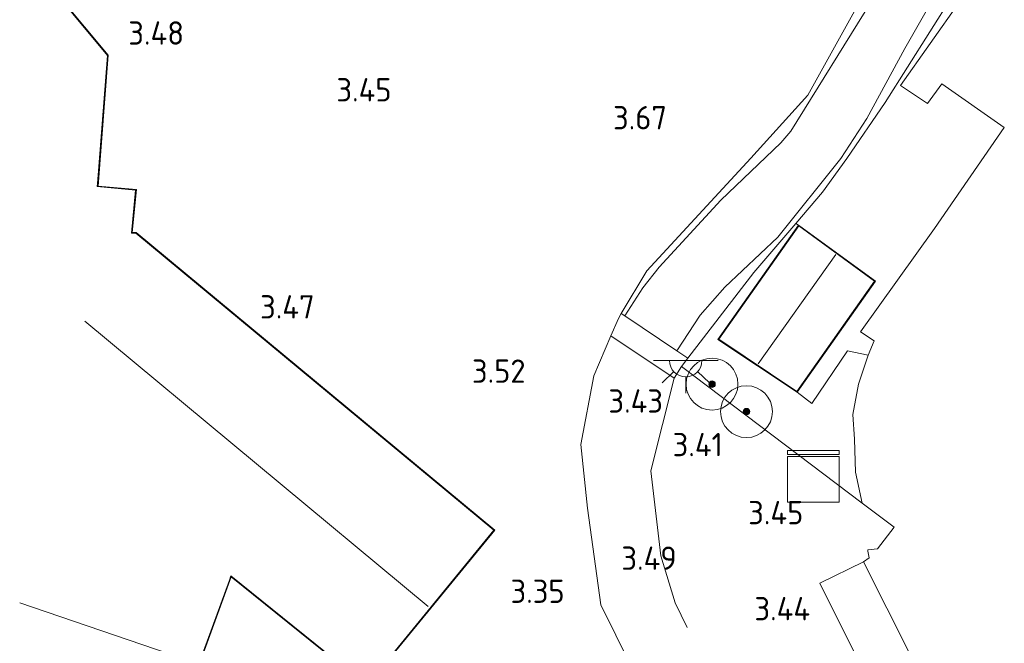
# Model space of a CAD drawing. Extents: x 130905 to 137824, y 412333 to 417928.
# Tile 277 of 313: x 137380 to 137456, y 416375 to 416423. Entities that reach past the tile are written whole.
import ezdxf
from ezdxf.enums import TextEntityAlignment as Align

# ---------------------------------------------------------------- set-up
doc = ezdxf.new("R2010")
doc.units = 0
for name, color, linetype, lineweight in [('B-ME-BC-BETONVORM-GV', 50, 'Continuous', 18), ('B-ME-GR-BOOM-S', 90, 'Continuous', 25), ('B-ME-GR-GRAS-GV', 60, 'Continuous', 13), ('B-ME-GR-HAAG-G', 90, 'GR-HAAG1', 13), ('B-ME-IE-TERREINAFSCHEIDING_DOORGANG-G', 210, 'Continuous', 18), ('B-ME-IE-TERREINAFSCHEIDING_KUNSTMATIG_HEKWERK-G', 20, 'IE-TERREINAFSCHEIDING-KUNSTMATIG', 18), ('B-ME-KG-KADASTRAAL_DAKRAND-G', 170, 'Continuous', 18), ('B-ME-KG-KADASTRAAL_NOK-G', 10, 'Continuous', 18), ('B-ME-KL-DATA-S', 90, 'Continuous', 25), ('B-ME-KL-ET_LS_OV_LICHTPUNT-S', 190, 'Continuous', 25), ('B-ME-OG-BEBOUWING_BEDRIJVEN-GV', 7, 'Continuous', 18), ('B-ME-OG-BEBOUWING_KANTOOR-GV', 7, 'Continuous', 18), ('B-ME-OG-TERREIN_BEDRIJVENTERREIN-GV', 7, 'Continuous', 18), ('B-ME-VH-VERHARDING_ASFALT-GV', 252, 'Continuous', 18), ('B-ME-VH-VERHARDING_HALFVERHARDING-GV', 252, 'Continuous', 18), ('B-ME-VH-VERHARDING_STRAATBAKSTEEN-GV', 252, 'Continuous', 18), ('B-ME-VH-VERHARDING_TEGEL-GV', 252, 'Continuous', 18), ('X-XX-AL-HOOGTELABEL-S', 7, 'Continuous', 25)]:
    doc.layers.add(name, color=color, linetype=linetype, lineweight=lineweight)
doc.styles.add('NLCS-ISO-ANNOTATIVE-T18', font='NLCS-ISO.ttf', dxfattribs={"height": 1.8})
doc.linetypes.add('GR-HAAG1', pattern='A,6,[176,NLCS.SHX,S=0.125,R=0,X=0,Y=0],-2', length=8)
doc.linetypes.add('IE-TERREINAFSCHEIDING-KUNSTMATIG', pattern='A,4,[82,NLCS.SHX,S=0.75,R=90,X=0,Y=0],4,-2', length=10)

# ---------------------------------------------------------------- blocks, each defined once
blk = doc.blocks.new('SAL-HOOGTELABEL-SO')
at = {"color": 0, "linetype": 'ByBlock', "lineweight": -2, "style": 'NLCS-ISO-ANNOTATIVE-T18'}
blk.add_attdef('HOOGTE', text='', height=1.8, dxfattribs=at).set_placement((2.788, 0), align=Align.RIGHT)
blk = doc.blocks.new('SGR-BOOM_01-SO')
at = {"linetype": 'ByBlock', "lineweight": 18}
h = blk.add_hatch(color=0, dxfattribs=at)
h.dxf.hatch_style = 1
edge = h.paths.add_edge_path()
edge.add_arc((0, 0), 0.25, 0, 360)
at = {"color": 0, "linetype": 'ByBlock', "lineweight": 18}
for radius in [2, 0.25]:
    blk.add_circle((0, 0), radius, dxfattribs=at)
blk = doc.blocks.new('SKL-DATA_KAST-SO')
at = {"color": 0, "linetype": 'ByBlock', "lineweight": 18}
for points in [[(-2, 2), (2, 2), (2, 1.68), (-2, 1.68)], [(-2, 1.52), (2, 1.52), (2, -2), (-2, -2)]]:
    blk.add_lwpolyline(points, close=True, dxfattribs=at)
blk = doc.blocks.new('SKL-ET_OV_LICHTPUNT-SO')
at = {"color": 0, "linetype": 'ByBlock', "lineweight": 18}
for points in [[(-1.25, 0), (-2.5, 0)], [(1.25, 0), (2.5, 0)], [(-0.915, -0.851), (-1.831, -1.703)], [(0, -1.25), (0, -2.5)], [(0.915, -0.851), (1.831, -1.703)]]:
    blk.add_lwpolyline(points, dxfattribs=at)
blk.add_lwpolyline([(0, 0), (1.25, 0, -1), (-1.25, 0)], format="xyb", close=True, dxfattribs=at)

msp = doc.modelspace()

# ---------------------------------------------------------------- linework, layer by layer
at = {"layer": 'B-ME-BC-BETONVORM-GV'}
msp.add_polyline3d([(137452.446, 416367.043, 3.442), (137449.021, 416365.388, 3.568), (137441.905, 416379.635, 3.508), (137445.292, 416381.278, 3.385)], close=True, dxfattribs=at)
at = {"layer": 'B-ME-GR-GRAS-GV'}
msp.add_polyline3d([(137452.109, 416424.921, 3.536), (137446.945, 416416.73, 3.666), (137443.992, 416412.41, 3.705), (137442.128, 416409.81, 3.582), (137440.073, 416407.402, 3.589), (137436.833, 416403.606, 3.6), (137431.743, 416396.993, 3.669), (137430.884, 416397.57, 3.714), (137432.69, 416400.329, 3.714), (137434.574, 416402.475, 3.739), (137438.666, 416406.328, 3.739), (137443.526, 416412.414, 3.739), (137445.529, 416415.493, 3.714), (137448.462, 416420.883, 3.614), (137453.13, 416429.082, 3.476)], dxfattribs=at)
msp.add_polyline3d([(137440.152, 416394.363, 3.587), (137441.3, 416393.513, 3.587), (137444.042, 416397.564, 3.647), (137445.644, 416397.243, 3.611), (137444.905, 416394.996, 3.593), (137444.463, 416392.649, 3.482), (137444.599, 416390.757, 3.398), (137444.653, 416388.209, 3.368), (137445.186, 416385.817, 3.157), (137431.25, 416396.352, 3.549), (137431.743, 416396.993, 3.669), (137436.833, 416403.606, 3.6), (137440.073, 416407.402, 3.589), (137440.276, 416407.27, 3.785), (137434.053, 416398.451, 3.656)], close=True, dxfattribs=at)
at = {"layer": 'B-ME-GR-HAAG-G'}
msp.add_polyline3d([(137445.186, 416385.817, 3.157), (137431.25, 416396.352, 3.549)], dxfattribs=at)
at = {"layer": 'B-ME-IE-TERREINAFSCHEIDING_DOORGANG-G'}
for points in [[(137430.688, 416395.462, 3.647), (137425.803, 416398.728, 3.702)], [(137423.995, 416385.415, 3.531), (137425.026, 416377.975, 3.585)]]:
    msp.add_polyline3d(points, dxfattribs=at)
at = {"layer": 'B-ME-IE-TERREINAFSCHEIDING_KUNSTMATIG_HEKWERK-G'}
for points in [[(137453.283, 416451.18, 3.356), (137454.15, 416437.057, 3.293), (137454.18, 416436.574, 3.291), (137451.62, 416434.609, 3.3), (137449.702, 416432.54, 3.354), (137447.81, 416429.582, 3.45), (137440.988, 416417.3, 3.663), (137436.586, 416412.423, 3.714), (137428.561, 416403.747, 3.657), (137426.596, 416400.441, 3.686), (137426.375, 416400.068, 3.525), (137425.803, 416398.728, 3.702), (137424.482, 416395.636, 3.549), (137423.488, 416390.338, 3.474), (137423.995, 416385.415, 3.531)], [(137443.992, 416412.41, 3.705), (137442.128, 416409.81, 3.582), (137440.073, 416407.402, 3.589), (137436.833, 416403.606, 3.6), (137431.743, 416396.993, 3.669), (137431.25, 416396.352, 3.549), (137430.688, 416395.462, 3.647)], [(137430.688, 416395.462, 3.647), (137428.887, 416388.314, 3.634), (137429.653, 416381.755, 3.647), (137430.765, 416378.132, 3.672), (137431.679, 416376.223, 3.647)], [(137425.026, 416377.975, 3.585), (137427.326, 416373.293, 3.657), (137435.017, 416364.127, 3.75), (137430.312, 416357.145, 3.882)]]:
    msp.add_polyline3d(points, dxfattribs=at)
at = {"layer": 'B-ME-KG-KADASTRAAL_DAKRAND-G'}
msp.add_polyline3d([(137381.487, 416426.952, 11.889), (137386.961, 416420.356, 11.889), (137386.204, 416410.482, 11.907), (137386.178, 416410.235, 15.249), (137389.136, 416409.959, 15.249), (137388.813, 416406.657, 15.249), (137389.154, 416406.642, 9.357), (137416.768, 416383.73, 9.138), (137406.961, 416371.753, 9.138), (137396.483, 416380.213, 8.895), (137396.375, 416379.861, 8.409), (137391.974, 416367.85, 9.183)], dxfattribs=at)
msp.add_polyline3d([(137440.288, 416407.199, 6.404), (137434.123, 416398.464, 6.404), (137440.139, 416394.432, 6.404), (137446.127, 416402.933, 6.404)], close=True, dxfattribs=at)
at = {"layer": 'B-ME-KG-KADASTRAAL_NOK-G'}
for points in [[(137443.155, 416405, 10.433), (137437.152, 416396.56, 10.319)], [(137411.71, 416377.831, 12.471), (137385.21, 416399.864, 12.471)], [(137380.191, 416378.12, 10.946), (137393.841, 416373.47, 10.868)]]:
    msp.add_polyline3d(points, dxfattribs=at)
at = {"layer": 'B-ME-OG-BEBOUWING_BEDRIJVEN-GV'}
msp.add_polyline3d([(137381.407, 416427.129, 3.402), (137387.012, 416420.372, 3.432), (137386.233, 416410.28, 3.567), (137389.19, 416410.004, 3.498), (137388.868, 416406.705, 3.498), (137389.173, 416406.691, 3.498), (137416.838, 416383.737, 3.288), (137406.969, 416371.683, 3.522), (137396.509, 416380.128, 3.522), (137391.966, 416367.689, 3.867)], dxfattribs=at)
at = {"layer": 'B-ME-OG-BEBOUWING_KANTOOR-GV'}
msp.add_polyline3d([(137446.196, 416402.944, 3.743), (137440.152, 416394.363, 3.587), (137434.053, 416398.451, 3.656), (137440.276, 416407.27, 3.785)], close=True, dxfattribs=at)
at = {"layer": 'B-ME-OG-TERREIN_BEDRIJVENTERREIN-GV'}
for points in [[(137447.81, 416429.582, 3.45), (137440.988, 416417.3, 3.663), (137436.586, 416412.423, 3.714), (137428.561, 416403.747, 3.657), (137426.596, 416400.441, 3.686), (137426.375, 416400.068, 3.525), (137425.803, 416398.728, 3.702), (137424.482, 416395.636, 3.549), (137423.488, 416390.338, 3.474), (137423.995, 416385.415, 3.531), (137425.026, 416377.975, 3.585), (137427.326, 416373.293, 3.657)], [(137391.966, 416367.689, 3.867), (137396.509, 416380.128, 3.522), (137406.969, 416371.683, 3.522), (137416.838, 416383.737, 3.288), (137389.173, 416406.691, 3.498), (137388.868, 416406.705, 3.498), (137389.19, 416410.004, 3.498), (137386.233, 416410.28, 3.567), (137387.012, 416420.372, 3.432), (137381.407, 416427.129, 3.402)]]:
    msp.add_polyline3d(points, dxfattribs=at)
at = {"layer": 'B-ME-VH-VERHARDING_ASFALT-GV'}
msp.add_polyline3d([(137431.25, 416396.352, 3.549), (137430.688, 416395.462, 3.647), (137425.803, 416398.728, 3.702), (137426.375, 416400.068, 3.525), (137426.596, 416400.441, 3.686), (137426.867, 416400.258, 3.688), (137430.884, 416397.57, 3.714), (137431.743, 416396.993, 3.669)], close=True, dxfattribs=at)
msp.add_polyline3d([(137427.326, 416373.293, 3.657), (137425.026, 416377.975, 3.585), (137423.995, 416385.415, 3.531), (137423.488, 416390.338, 3.474), (137424.482, 416395.636, 3.549), (137425.803, 416398.728, 3.702), (137430.688, 416395.462, 3.647), (137431.25, 416396.352, 3.549), (137445.186, 416385.817, 3.157), (137447.655, 416383.951, 3.087), (137446.365, 416382.299, 3.327), (137445.607, 416382.197, 3.327), (137445.622, 416382.095, 3.327), (137445.706, 416381.595, 3.24), (137445.292, 416381.278, 3.385), (137441.905, 416379.635, 3.508), (137449.021, 416365.388, 3.568)], dxfattribs=at)
at = {"layer": 'B-ME-VH-VERHARDING_HALFVERHARDING-GV'}
msp.add_polyline3d([(137428.263, 416402.428, 3.675), (137426.867, 416400.258, 3.688), (137426.596, 416400.441, 3.686), (137428.561, 416403.747, 3.657), (137436.586, 416412.423, 3.714), (137440.988, 416417.3, 3.663), (137447.81, 416429.582, 3.45), (137449.702, 416432.54, 3.354), (137451.62, 416434.609, 3.3), (137454.18, 416436.574, 3.291), (137454.15, 416437.057, 3.293), (137455.246, 416437.101, 3.288), (137452.798, 416434.555, 3.475), (137450.322, 416431.815, 3.425), (137445.885, 416424.489, 3.575), (137439.669, 416414.503, 3.75), (137438.902, 416413.627, 3.763), (137434.264, 416409.202, 3.738), (137429.511, 416404.014, 3.675)], close=True, dxfattribs=at)
at = {"layer": 'B-ME-VH-VERHARDING_STRAATBAKSTEEN-GV'}
msp.add_polyline3d([(137453.13, 416429.082, 3.476), (137448.462, 416420.883, 3.614), (137445.529, 416415.493, 3.714), (137443.526, 416412.414, 3.739), (137438.666, 416406.328, 3.739), (137434.574, 416402.475, 3.739), (137432.69, 416400.329, 3.714), (137430.884, 416397.57, 3.714), (137426.867, 416400.258, 3.688), (137428.263, 416402.428, 3.675), (137429.511, 416404.014, 3.675), (137434.264, 416409.202, 3.738), (137438.902, 416413.627, 3.763), (137439.669, 416414.503, 3.75), (137445.885, 416424.489, 3.575)], dxfattribs=at)
at = {"layer": 'B-ME-VH-VERHARDING_TEGEL-GV'}
msp.add_polyline3d([(137448.13, 416418.03, 3.764), (137450.222, 416416.642, 3.791), (137451.317, 416418.18, 3.791), (137456.143, 416414.796, 3.707), (137450.75, 416407.004, 3.641), (137445.057, 416399.019, 3.671), (137446.106, 416398.338, 3.611), (137445.644, 416397.243, 3.611), (137444.042, 416397.564, 3.647), (137441.3, 416393.513, 3.587), (137440.152, 416394.363, 3.587), (137446.196, 416402.944, 3.743), (137440.276, 416407.27, 3.785), (137440.073, 416407.402, 3.589), (137442.128, 416409.81, 3.582), (137443.992, 416412.41, 3.705), (137446.945, 416416.73, 3.666), (137452.109, 416424.921, 3.536), (137452.704, 416424.509, 3.641)], close=True, dxfattribs=at)

# ---------------------------------------------------------------- block references
at = {"layer": 'B-ME-GR-BOOM-S'}
for p in [(137433.599, 416394.994, 3.747), (137436.254, 416392.873, 3.76)]:
    msp.add_blockref('SGR-BOOM_01-SO', p, dxfattribs=at)
at = {"layer": 'B-ME-KL-DATA-S'}
msp.add_blockref('SKL-DATA_KAST-SO', (137441.415, 416387.88, 3.647), dxfattribs=at)
at = {"layer": 'B-ME-KL-ET_LS_OV_LICHTPUNT-S'}
msp.add_blockref('SKL-ET_OV_LICHTPUNT-SO', (137431.571, 416396.809, 3.667), dxfattribs=at)
at = {"layer": 'X-XX-AL-HOOGTELABEL-S'}
for p, values in [((137390.081, 416421.189, 3.479), {'HOOGTE': '3.48'}), ((137406.087, 416416.809, 3.454), {'HOOGTE': '3.45'}), ((137427.33, 416414.653, 3.666), {'HOOGTE': '3.67'}), ((137400.152, 416400.059, 3.474), {'HOOGTE': '3.47'}), ((137416.423, 416395.1, 3.516), {'HOOGTE': '3.52'}), ((137427.028, 416392.794, 3.426), {'HOOGTE': '3.43'}), ((137431.635, 416389.43, 3.414), {'HOOGTE': '3.41'}), ((137437.851, 416384.18, 3.451), {'HOOGTE': '3.45'}), ((137428.086, 416380.664, 3.488), {'HOOGTE': '3.49'}), ((137419.438, 416378.112, 3.354), {'HOOGTE': '3.35'}), ((137438.374, 416376.769, 3.438), {'HOOGTE': '3.44'})]:
    msp.add_blockref('SAL-HOOGTELABEL-SO', p, dxfattribs=at).add_auto_attribs(values)

doc.saveas('drawing.dxf')
